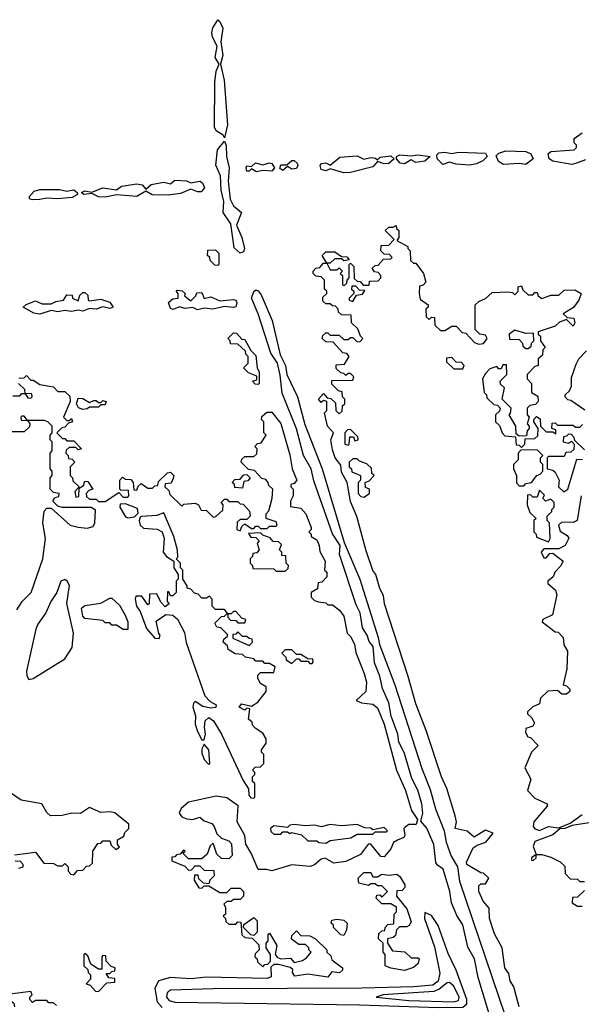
# Model space of a CAD drawing. Extents: x 2386423 to 2568864, y 578392 to 761999.
# Tile 407 of 454: x 2478835 to 2481331, y 737583 to 741963. Entities that reach past the tile are written whole.
import ezdxf

# ---------------------------------------------------------------- set-up
doc = ezdxf.new("R2010")
doc.units = 0

msp = doc.modelspace()

# ---------------------------------------------------------------- linework, layer by layer
at = {"layer": '0CON05XD'}
for points in [[(2479745, 741437.5), (2479739.5, 741449.5), (2479708.4, 741468.4), (2479700.4, 741485), (2479702, 741685), (2479708.9, 741735), (2479722, 741765), (2479703.5, 741795), (2479712.1, 741845), (2479692.3, 741885), (2479689.1, 741905), (2479693.1, 741926.9), (2479715, 741963.3), (2479725, 741956), (2479738.3, 741925), (2479728.8, 741865), (2479737.4, 741805), (2479726.9, 741765), (2479744, 741695), (2479757.9, 741495), (2479745, 741437.5)], [(2481289.3, 741319.3), (2481205, 741334), (2481188.8, 741345), (2481183.6, 741366.4), (2481195, 741377.5), (2481300, 741385), (2481310, 741395), (2481310, 741405), (2481300, 741415), (2481300, 741435), (2481335, 741460)], [(2479815, 740924.5), (2479788, 740948), (2479773.8, 741055), (2479739.2, 741105), (2479742.9, 741155), (2479730.9, 741205), (2479728.2, 741268.2), (2479706.9, 741316.9), (2479714.6, 741385), (2479745, 741423.3), (2479753.3, 741403.2), (2479754.3, 741355), (2479766.7, 741305), (2479760.9, 741245), (2479770.8, 741165), (2479784.7, 741135), (2479820.4, 741105), (2479798.7, 741048.7), (2479822.1, 740995), (2479834.3, 740945.7), (2479829.7, 740930.3), (2479815, 740924.5)], [(2480275, 741282.5), (2480215, 741300), (2480195, 741291.2), (2480175, 741297.5), (2480170, 741315), (2480176.2, 741323.8), (2480195, 741326), (2480215, 741316.7), (2480258.3, 741351.7), (2480335, 741357.5), (2480365, 741343.3), (2480395, 741350), (2480417, 741347), (2480425, 741340), (2480437.5, 741352.5), (2480485, 741357.5), (2480500, 741345), (2480475.8, 741324.2), (2480455, 741322), (2480425, 741332.5), (2480405, 741308.8), (2480305, 741283.3), (2480275, 741282.5)], [(2480545, 741321.4), (2480526.7, 741325), (2480510, 741345), (2480510, 741355), (2480525, 741362.5), (2480575, 741357.5), (2480605, 741362.5), (2480660, 741355), (2480635, 741333.3), (2480595, 741328.8), (2480575, 741340), (2480545, 741321.4)], [(2480835, 741315.8), (2480775, 741320.8), (2480745, 741330), (2480715, 741318.8), (2480690, 741345), (2480688.3, 741361.7), (2480698.3, 741371.7), (2480725, 741373.3), (2480755, 741367.5), (2480785, 741373.3), (2480905, 741370), (2480912.5, 741355), (2480893.3, 741335), (2480865, 741322), (2480835, 741315.8)], [(2481085, 741318.8), (2481055, 741323.3), (2480985, 741318.8), (2480962.7, 741332.7), (2480952.5, 741357.5), (2480965, 741370), (2480995, 741380), (2481085, 741377.5), (2481106.4, 741366.4), (2481117.5, 741345), (2481085, 741318.8)], [(2479887, 741287), (2479865, 741300), (2479855, 741290), (2479845, 741290), (2479841.2, 741305), (2479845, 741312.5), (2479865, 741310), (2479883.6, 741326.4), (2479915, 741317.5), (2479945, 741326.7), (2479955, 741323.3), (2479967.5, 741305), (2479955, 741290), (2479915, 741292.5), (2479887, 741287)], [(2480005, 741292.5), (2479991.2, 741301.2), (2479995, 741317.5), (2480021.7, 741318.3), (2480045, 741336.7), (2480055, 741336.7), (2480068.8, 741325), (2480071.2, 741315), (2480065, 741301.2), (2480045, 741298.8), (2480025, 741310), (2480005, 741292.5)], [(2481350, 741340), (2481305, 741323.8), (2481289.3, 741319.3)], [(2479215, 741174.4), (2479185.5, 741175.5), (2479155, 741190), (2479120, 741185), (2479110, 741195), (2479125, 741202.5), (2479155, 741196.7), (2479205, 741216), (2479265, 741206.7), (2479287.5, 741222.5), (2479355, 741232.9), (2479378.6, 741228.6), (2479395, 741210), (2479419.2, 741230.8), (2479475, 741240), (2479505, 741232.5), (2479525, 741250), (2479576.4, 741246.4), (2479595, 741237.5), (2479635, 741245.7), (2479647.2, 741237.2), (2479656.7, 741215), (2479641.7, 741198.3), (2479625, 741198), (2479595, 741210), (2479549.2, 741190.8), (2479495, 741182.5), (2479424, 741184), (2479395, 741200), (2479355, 741177.5), (2479265, 741183.8), (2479215, 741174.4)], [(2478891.7, 741161.7), (2478880, 741165), (2478877.5, 741175), (2478900, 741200), (2478925, 741208.6), (2479011.7, 741208.3), (2479045, 741201.2), (2479075, 741206.2), (2479090, 741195), (2479092.5, 741185), (2479067.7, 741172.3), (2479004.2, 741165.8), (2478955, 741170), (2478925, 741164), (2478891.7, 741161.7)], [(2481055, 737572.5), (2481030.8, 737660.8), (2481015, 737687.5), (2481009.7, 737719.7), (2480991.4, 737745), (2480980, 737835), (2480945, 737897.5), (2480923.8, 737965), (2480921.7, 738011.7), (2480895, 738042.5), (2480876.2, 738085), (2480875, 738110), (2480885, 738120), (2480905, 738120), (2480920, 738145), (2480897, 738167), (2480885, 738167.5), (2480822, 738205), (2480820.8, 738215), (2480851.2, 738278.8), (2480868.3, 738291.7), (2480906.7, 738305), (2480940, 738345), (2480905, 738357.5), (2480855, 738327.5), (2480824, 738354), (2480770, 738365), (2480776.2, 738395), (2480771.2, 738421.2), (2480733.4, 738543.4), (2480710, 738595), (2480641.5, 738801.5), (2480595, 738920), (2480561.9, 739041.9), (2480456.7, 739365), (2480451.7, 739401.7), (2480435, 739432.5), (2480417.5, 739495), (2480405, 739513.3), (2480375, 739600), (2480333.3, 739753.3), (2480305, 739820), (2480290, 739905), (2480265, 739950), (2480261.7, 739981.7), (2480237.5, 740015), (2480225, 740050), (2480217.5, 740095), (2480230, 740125), (2480202.5, 740155), (2480190, 740215), (2480200, 740225), (2480200, 740265), (2480185, 740270), (2480175, 740260), (2480162.5, 740275), (2480185, 740300), (2480201.7, 740281.7), (2480218.3, 740278.3), (2480238.3, 740258.3), (2480240, 740225), (2480255, 740210), (2480268.3, 740221.7), (2480270, 740245), (2480280, 740255), (2480280, 740275), (2480270, 740285), (2480268.3, 740308.3), (2480251.7, 740311.7), (2480221.7, 740341.7), (2480221.7, 740358.3), (2480315, 740360), (2480320, 740375), (2480305, 740390), (2480295, 740390), (2480285, 740380), (2480275, 740390), (2480261.7, 740391.7), (2480241.7, 740411.7), (2480241.7, 740428.3), (2480278.3, 740431.7), (2480300, 740465), (2480288.3, 740478.3), (2480271.7, 740481.7), (2480228.3, 740528.3), (2480195, 740530), (2480180, 740545), (2480181.7, 740558.3), (2480195, 740570), (2480205, 740570), (2480215, 740560), (2480255, 740560), (2480275, 740540), (2480295, 740540), (2480305, 740550), (2480315, 740550), (2480335, 740530), (2480348.3, 740531.7), (2480360, 740545), (2480350, 740555), (2480338.3, 740588.3), (2480310, 740615), (2480308.3, 740648.3), (2480265, 740650), (2480251.7, 740661.7), (2480250, 740675), (2480238.3, 740688.3), (2480225, 740690), (2480215, 740700), (2480195, 740700), (2480181.7, 740711.7), (2480181.7, 740728.3), (2480200, 740745), (2480200, 740755), (2480190, 740765), (2480190, 740805), (2480175, 740820), (2480151.7, 740821.7), (2480140, 740835), (2480140, 740845), (2480151.7, 740858.3), (2480168.3, 740861.7), (2480185, 740880), (2480200, 740880), (2480215, 740850), (2480245, 740850), (2480255, 740860), (2480270, 740845), (2480260, 740835), (2480270, 740825), (2480270, 740785), (2480275, 740780), (2480288.3, 740791.7), (2480290, 740805), (2480300, 740815), (2480300, 740875), (2480305, 740880), (2480320, 740865), (2480321.7, 740811.7), (2480335, 740800), (2480348.3, 740798.3), (2480361.7, 740781.7), (2480388.3, 740781.7), (2480390, 740800), (2480428.3, 740801.7), (2480440, 740815), (2480440, 740825), (2480428.3, 740838.3), (2480411.7, 740841.7), (2480401.7, 740858.3), (2480415, 740870), (2480428.3, 740871.7), (2480451.7, 740898.3), (2480485, 740900), (2480490, 740905), (2480478.3, 740918.3), (2480455, 740920), (2480440, 740935), (2480441.7, 740958.3), (2480475, 740960), (2480500, 740985), (2480460, 741025), (2480475, 741040), (2480495, 741040), (2480508.3, 741048.3), (2480510, 741035), (2480520, 741025), (2480520, 740995), (2480511.7, 740981.7), (2480560, 740955), (2480560, 740945), (2480570, 740935), (2480571.7, 740891.7), (2480585, 740880), (2480595, 740880), (2480630, 740835), (2480640, 740795), (2480628.3, 740781.7), (2480611.7, 740778.3), (2480610, 740745), (2480615, 740720), (2480650, 740695), (2480650, 740685), (2480640, 740675), (2480641.7, 740641.7), (2480655, 740630), (2480665, 740640), (2480678.3, 740638.3), (2480680, 740605), (2480705, 740580), (2480725, 740580), (2480755, 740600), (2480775, 740600), (2480801.7, 740571.7), (2480818.3, 740568.3), (2480857, 740527)], [(2479715, 740870), (2479701.7, 740871.7), (2479681.7, 740891.7), (2479680, 740905), (2479670, 740915), (2479671.7, 740938.3), (2479705, 740940), (2479720, 740925), (2479720, 740875), (2479715, 740870)], [(2480215, 740880), (2480200, 740880), (2480180, 740915), (2480195, 740930), (2480235, 740930), (2480265, 740910), (2480288.3, 740908.3), (2480300, 740895), (2480275, 740890), (2480265, 740900), (2480235, 740900), (2480215, 740880)], [(2478925, 740653.3), (2478898.3, 740658.3), (2478850, 740685), (2478863, 740697), (2478905, 740713.3), (2478935, 740700), (2478975, 740698.8), (2478995, 740710), (2479030, 740715), (2479045, 740740), (2479068.3, 740738.3), (2479070, 740725), (2479095, 740713.3), (2479101.7, 740738.3), (2479115, 740750), (2479125, 740750), (2479138.3, 740738.3), (2479140, 740715), (2479145, 740712.5), (2479195, 740720), (2479235, 740706.2), (2479250, 740685), (2479235, 740678), (2479205, 740686.7), (2479175, 740676.2), (2479145, 740678.8), (2479115, 740666.2), (2479095, 740671.2), (2479065, 740665.8), (2479035, 740670), (2479005, 740663.3), (2478975, 740670), (2478925, 740653.3)], [(2479625, 740673.3), (2479605, 740682.5), (2479568.3, 740678.3), (2479545, 740686.7), (2479516.4, 740673.6), (2479505, 740678.8), (2479496, 740705), (2479515, 740721.2), (2479540, 740725), (2479540, 740745), (2479530, 740755), (2479535, 740760), (2479557.5, 740757.5), (2479570, 740745), (2479567.5, 740735), (2479595, 740712.5), (2479617.5, 740735), (2479621.7, 740748.3), (2479645, 740750), (2479655, 740723.8), (2479685, 740731.2), (2479725, 740712.5), (2479785, 740719.2), (2479795.5, 740715.5), (2479800.8, 740705), (2479795, 740686.7), (2479785, 740682.5), (2479745, 740687.5), (2479693.9, 740676.1), (2479655, 740680), (2479625, 740673.3)], [(2480931.1, 737511.1), (2480872.4, 737702.4), (2480856.9, 737785), (2480827.3, 737837.3), (2480805, 737937.5), (2480778, 737978), (2480754.5, 738034.5), (2480747.1, 738085), (2480717.8, 738185), (2480692.1, 738202.1), (2480684.4, 738214.4), (2480675, 738293.8), (2480645, 738366.7), (2480618.3, 738398.3), (2480626.7, 738433.3), (2480623.1, 738475), (2480605, 738536.2), (2480578.2, 738588.2), (2480545, 738698.8), (2480520.8, 738750.8), (2480515.4, 738785), (2480486, 738865), (2480475.5, 738925), (2480448.1, 738988.1), (2480435, 739043.8), (2480411.9, 739101.9), (2480405.6, 739175), (2480388, 739198), (2480380, 739225), (2480358.5, 739258.5), (2480348.2, 739325), (2480330, 739360), (2480256.6, 739585), (2480259.4, 739625), (2480225.9, 739675.9), (2480142.5, 739912.5), (2480130, 739965), (2480095.8, 740025), (2480065, 740144), (2480001.3, 740301.3), (2479992.6, 740382.6), (2479980.4, 740435), (2479950.5, 740480.5), (2479895, 740654.2), (2479864.6, 740725), (2479875, 740754.5), (2479885, 740761.8), (2479895, 740757.5), (2479908.8, 740738.8), (2479957.2, 740625), (2479993.2, 740473.2), (2480017.1, 740425), (2480021.8, 740385), (2480069, 740285), (2480102.9, 740162.9), (2480179.8, 739965), (2480277.6, 739637.6), (2480346.2, 739475), (2480428.7, 739215), (2480433.5, 739183.5), (2480502.3, 739005), (2480622.3, 738632.3), (2480659.6, 738539.6), (2480683.6, 738453.6), (2480721.1, 738355), (2480729.8, 738305), (2480752.6, 738242.6), (2480781.2, 738195), (2480789.1, 738130.9), (2480992.7, 737532.7)], [(2480315, 740710), (2480331.7, 740738.3), (2480358.3, 740741.7), (2480368.3, 740758.3), (2480345, 740760), (2480328.3, 740778.3), (2480311.7, 740778.3), (2480310, 740765), (2480320, 740755), (2480320, 740745), (2480300, 740725), (2480300, 740715), (2480315, 740710)], [(2480857, 740527), (2480875, 740520), (2480897, 740523), (2480912.5, 740545), (2480905, 740560), (2480880, 740565), (2480860, 740585), (2480860, 740695), (2480875, 740710), (2480905, 740722.5), (2480935, 740750), (2481005, 740752.5), (2481025, 740750), (2481035, 740740), (2481050, 740755), (2481050, 740775), (2481065, 740780), (2481071.7, 740761.7), (2481095, 740740), (2481115, 740740), (2481125, 740750), (2481135, 740750), (2481140, 740735), (2481155, 740722.5), (2481195, 740737.5), (2481231.7, 740738.3), (2481255, 740760), (2481301.7, 740761.7), (2481330, 740745), (2481320, 740715), (2481296.4, 740683.6), (2481250, 740655), (2481268.3, 740638.3), (2481297.5, 740635), (2481302.5, 740615), (2481295, 740600), (2481265, 740630), (2481235, 740617.5), (2481215, 740600), (2481140, 740575), (2481140, 740565), (2481150, 740555), (2481150, 740535), (2481170, 740505), (2481160, 740495), (2481158.3, 740471.7), (2481140, 740455), (2481140, 740425), (2481125, 740420), (2481090, 740385), (2481090, 740365), (2481110, 740345), (2481110, 740305), (2481138.3, 740288.3), (2481140, 740265), (2481128.3, 740251.7), (2481103, 740247), (2481090, 740235), (2481090, 740205), (2481100, 740195), (2481090, 740165), (2481100, 740155), (2481100, 740145), (2481090, 740135), (2481088.3, 740111.7), (2481055, 740110), (2481041.7, 740121.7), (2481040, 740155), (2481010, 740205), (2481017, 740213), (2481020, 740235), (2480980, 740275), (2480990, 740325), (2480971.7, 740341.7), (2480970, 740355), (2481000, 740385), (2480998.3, 740428.3), (2480981.7, 740428.3), (2480975, 740410), (2480965, 740410), (2480955, 740420), (2480925, 740410), (2480905, 740390), (2480892.5, 740365), (2480900, 740305), (2480910, 740295), (2480911.7, 740281.7), (2480941.7, 740251.7), (2480958.3, 740248.3), (2480970, 740235), (2480968.3, 740221.7), (2480950, 740205), (2480950, 740175), (2480968.3, 740158.3), (2480980, 740125), (2480991.7, 740111.7), (2481038.3, 740108.3), (2481041.7, 740071.7), (2481055, 740070), (2481065, 740060), (2481080, 740075), (2481081.7, 740098.3), (2481125, 740100), (2481138.3, 740111.7), (2481140, 740145), (2481120, 740175), (2481120, 740185), (2481131.7, 740198.3), (2481148.3, 740188.3), (2481150, 740155), (2481175, 740130), (2481205, 740130), (2481218.3, 740121.7), (2481218.3, 740138.3), (2481200, 740145), (2481201.7, 740168.3), (2481215, 740170), (2481225, 740160), (2481295, 740160), (2481305, 740150), (2481325, 740150), (2481337, 740163)], [(2479895, 740340), (2479881.7, 740341.7), (2479870, 740355), (2479888.3, 740361.7), (2479888.3, 740378.3), (2479851.7, 740391.7), (2479830, 740415), (2479850, 740435), (2479850, 740465), (2479840, 740475), (2479838.3, 740488.3), (2479805, 740520), (2479771.7, 740521.7), (2479770, 740535), (2479760, 740545), (2479785, 740570), (2479798.3, 740568.3), (2479821.7, 740541.7), (2479835, 740540), (2479861.7, 740491.7), (2479885, 740470), (2479890, 740415), (2479900, 740395), (2479900, 740345), (2479895, 740340)], [(2481095, 740500), (2481108.3, 740511.7), (2481110, 740525), (2481120, 740535), (2481118.3, 740568.3), (2481085, 740567.5), (2481035, 740582.5), (2481010, 740565), (2481011.7, 740541.7), (2481055, 740540), (2481070, 740525), (2481071.7, 740511.7), (2481085, 740500), (2481095, 740500)], [(2481347, 740227), (2481285, 740270), (2481271.7, 740271.7), (2481260, 740285), (2481260, 740295), (2481278.3, 740311.7), (2481287, 740333), (2481288.3, 740371.7), (2481308.3, 740431.7), (2481320, 740455), (2481355, 740490)], [(2480805, 740410), (2480810, 740425), (2480798.3, 740438.3), (2480775, 740440), (2480755, 740460), (2480731.7, 740458.3), (2480731.7, 740441.7), (2480765, 740410), (2480805, 740410)], [(2478831.7, 740368.3), (2478855, 740370), (2478865, 740380), (2478885, 740360), (2478895, 740360), (2478925, 740340), (2478985, 740330), (2479005, 740310), (2479035, 740310), (2479058.3, 740288.3), (2479060, 740265), (2479030, 740195), (2479045, 740180), (2479055, 740180), (2479065, 740190), (2479070, 740175), (2479051.7, 740168.3), (2479035, 740150), (2479021.7, 740148.3), (2479000, 740125), (2479025, 740100), (2479035, 740100), (2479045, 740090), (2479075, 740090), (2479110, 740055), (2479095, 740050), (2479085, 740060), (2479055, 740060), (2479041.7, 740048.3), (2479040, 740035), (2479050, 740025), (2479051.7, 740011.7), (2479068.3, 740008.3), (2479080, 739995), (2479070, 739985), (2479060, 739975), (2479060, 739935), (2479070, 739925), (2479071.7, 739911.7), (2479100, 739885), (2479080, 739865), (2479085, 739840), (2479098.3, 739841.7), (2479100, 739880), (2479118.3, 739891.7), (2479125, 739910), (2479138.3, 739908.3), (2479160, 739875), (2479141.7, 739868.3), (2479130, 739855), (2479131.7, 739841.7), (2479145, 739830), (2479175, 739830), (2479185, 739820), (2479215, 739820), (2479275, 739860), (2479295, 739840), (2479315, 739840), (2479320, 739845), (2479318.3, 739868.3), (2479285, 739870), (2479280, 739875), (2479280, 739915), (2479291.7, 739928.3), (2479305, 739920), (2479328.3, 739918.3), (2479340, 739905), (2479341.7, 739871.7), (2479355, 739870), (2479361.7, 739888.3), (2479375, 739900), (2479405, 739880), (2479425, 739880), (2479435, 739890), (2479448.3, 739891.7), (2479451.7, 739908.3), (2479491.7, 739948.3), (2479505, 739950), (2479520, 739935), (2479517, 739923), (2479508.3, 739901.7), (2479481.7, 739898.3), (2479480, 739885), (2479498.3, 739868.3), (2479501.7, 739851.7), (2479555, 739800), (2479565, 739807.5), (2479615, 739812.5), (2479630, 739805), (2479641.7, 739781.7), (2479665, 739780), (2479695, 739750), (2479706.7, 739753.3), (2479738.3, 739781.7), (2479740, 739805), (2479730, 739815), (2479745, 739830), (2479755, 739830), (2479765, 739820), (2479805, 739820), (2479815, 739810), (2479828.3, 739808.3), (2479857, 739777), (2479860, 739755), (2479845, 739740), (2479815, 739740), (2479801.7, 739728.3), (2479800, 739695), (2479815, 739690), (2479821.7, 739708.3), (2479835, 739720), (2479865, 739700), (2479875, 739700), (2479885, 739710), (2479895, 739710), (2479905, 739700), (2479935, 739700), (2479945, 739710), (2479975, 739710), (2479980, 739715), (2479975, 739730), (2479930, 739745), (2479930, 739765), (2479941.7, 739778.3), (2479957.5, 739835), (2479960, 739875), (2479941.7, 739891.7), (2479940, 739905), (2479928.3, 739918.3), (2479911.7, 739921.7), (2479878.3, 739958.3), (2479851.7, 739961.7), (2479820, 739995), (2479821.7, 740008.3), (2479835, 740020), (2479875, 740020), (2479888.3, 740031.7), (2479890, 740055), (2479880, 740065), (2479891.7, 740078.3), (2479908.3, 740081.7), (2479930, 740115), (2479920, 740125), (2479920, 740175), (2479910, 740185), (2479911.7, 740198.3), (2479933, 740217), (2479955, 740217.5), (2479995, 740166.7), (2480035, 740027.5), (2480046.7, 739965), (2480066.7, 739915), (2480055, 739900), (2480040, 739895), (2480040, 739885), (2480050, 739875), (2480050, 739845), (2480038.3, 739821.7), (2480038.3, 739798.3), (2480085, 739790), (2480107.5, 739765), (2480130, 739705), (2480130, 739695), (2480120, 739685), (2480130, 739675), (2480130, 739665), (2480155, 739650), (2480166.7, 739625), (2480168.3, 739598.3), (2480192.5, 739555), (2480190, 739515), (2480200, 739505), (2480200, 739485), (2480178.3, 739461.7), (2480161.7, 739458.3), (2480158.3, 739431.7), (2480130, 739415), (2480130, 739395), (2480145, 739380), (2480163, 739373), (2480195, 739370), (2480205, 739360), (2480225, 739360), (2480256.4, 739336.4), (2480275, 739310), (2480290, 739235), (2480305, 739220), (2480322.5, 739185), (2480328.3, 739148.3), (2480366.2, 739055), (2480375.9, 739015.9), (2480373.3, 738975), (2480330, 738935), (2480353.9, 738923.9), (2480405, 738918), (2480425, 738902.5), (2480455, 738830), (2480509.2, 738625), (2480550, 738535), (2480576.2, 738445), (2480602.5, 738405), (2480597.5, 738382.5), (2480565, 738383.8), (2480548.3, 738371.7), (2480542.5, 738365), (2480547.5, 738335), (2480542.5, 738325), (2480513.8, 738313.8), (2480496.8, 738303.2), (2480485.3, 738274.7), (2480455, 738238.8), (2480440.8, 738240.8), (2480395.9, 738295.9), (2480385, 738296.7), (2480349.5, 738250.5), (2480285, 738218), (2480231.7, 738211.7), (2480193.3, 738233.3), (2480175, 738229.2), (2480145, 738203.8), (2480126.4, 738196.4), (2480045, 738204), (2479955, 738176.7), (2479933, 738183), (2479895, 738182.5), (2479864.5, 738255), (2479840, 738295), (2479835.6, 738335), (2479801.4, 738395), (2479806.2, 738466.2), (2479755, 738501.5), (2479708.8, 738508.8), (2479585, 738482.9), (2479552, 738455), (2479543.6, 738433.6), (2479555, 738416.7), (2479577.7, 738407.7), (2479603.8, 738406.2), (2479635, 738416), (2479655, 738400), (2479688.3, 738388.3), (2479700, 738375), (2479711.7, 738341.7), (2479731.7, 738321.7), (2479765, 738310), (2479777, 738297), (2479780, 738245), (2479765, 738230), (2479731.7, 738231.7), (2479711.7, 738251.7), (2479695, 738300), (2479681.7, 738288.3), (2479668.3, 738251.7), (2479645, 738230), (2479585, 738230), (2479560, 738255), (2479570, 738265), (2479565, 738270), (2479548.3, 738251.7), (2479531.7, 738248.3)], [(2478805, 740290), (2478835, 740290), (2478845, 740300), (2478860, 740300), (2478871.7, 740281.7), (2478885, 740280), (2478890, 740285), (2478888.3, 740298.3), (2478860, 740300), (2478858.3, 740318.3), (2478830, 740345)], [(2479115, 740230), (2479097, 740237), (2479087.5, 740255), (2479095, 740280), (2479115, 740277.5), (2479145, 740260), (2479165, 740270), (2479175, 740270), (2479185, 740260), (2479195, 740260), (2479205, 740270), (2479220, 740265), (2479215, 740250), (2479195, 740250), (2479185, 740240), (2479145, 740240), (2479135, 740232.5), (2479115, 740230)], [(2478821.9, 739338.1), (2478845.7, 739375), (2478885.2, 739414.8), (2478938, 739565), (2478950, 739655), (2478938, 739725), (2478943, 739777), (2478955, 739790), (2478975, 739790), (2479058.8, 739715), (2479095, 739705.5), (2479135, 739700.9), (2479161.2, 739708.8), (2479169.4, 739725), (2479171.7, 739781.7), (2479153, 739793), (2479023.6, 739793.6), (2479005, 739800), (2478981.7, 739821.7), (2478991.7, 739838.3), (2479008.3, 739841.7), (2479010, 739855), (2478985, 739860), (2478970, 739875), (2478970, 739925), (2478980, 739935), (2478980, 739955), (2478970, 739965), (2478970, 740035), (2478980, 740045), (2478980, 740085), (2478970, 740095), (2478970, 740115), (2478980, 740125), (2478980, 740155), (2478960, 740175), (2478945, 740180), (2478870, 740180), (2478855, 740200), (2478845, 740200), (2478840, 740195), (2478841.7, 740181.7), (2478870, 740180), (2478880, 740165), (2478878.3, 740151.7), (2478855, 740130), (2478795, 740130)], [(2480295, 740070), (2480300, 740075), (2480301.7, 740108.3), (2480318.3, 740108.3), (2480325, 740090), (2480340, 740095), (2480338.3, 740108.3), (2480305, 740140), (2480291.7, 740138.3), (2480280, 740125), (2480280, 740075), (2480295, 740070)], [(2481345, 740050), (2481301.7, 740091.7), (2481300, 740105), (2481288.3, 740118.3), (2481275, 740120), (2481265, 740110), (2481251.7, 740108.3), (2481250, 740085), (2481275, 740080), (2481288.3, 740088.3), (2481300, 740075), (2481298.3, 740051.7), (2481285, 740040), (2481261.7, 740038.3), (2481255, 740020), (2481185, 740020), (2481180, 740015), (2481180, 739965), (2481205, 739960), (2481215, 739950), (2481232.5, 739915), (2481230, 739885), (2481253.6, 739863.6), (2481271.2, 739875), (2481311.7, 740008.3), (2481337, 740007)], [(2481075, 739890), (2481085, 739900), (2481110, 739905), (2481133.6, 739936.4), (2481148.3, 739941.7), (2481160, 739955), (2481160, 739985), (2481150, 739995), (2481150, 740015), (2481160, 740025), (2481135, 740050), (2481061.7, 740048.3), (2481050, 740035), (2481050, 740005), (2481030, 739985), (2481030, 739965), (2481042.5, 739935), (2481043, 739903), (2481055, 739890), (2481075, 739890)], [(2480365, 739840), (2480390, 739855), (2480390, 739875), (2480371.7, 739881.7), (2480370, 739905), (2480388.3, 739911.7), (2480410, 739935), (2480400, 739945), (2480398.3, 739968.3), (2480378.3, 739988.3), (2480345, 740000), (2480335, 740010), (2480315, 740010), (2480300, 739995), (2480300, 739975), (2480310, 739965), (2480311.7, 739951.7), (2480350, 739935), (2480350, 739915), (2480340, 739905), (2480340, 739855), (2480351.7, 739841.7), (2480365, 739840)], [(2479825, 739880), (2479791.7, 739881.7), (2479790, 739895), (2479780, 739905), (2479791.7, 739918.3), (2479815, 739920), (2479831.7, 739938.3), (2479845, 739940), (2479860, 739925), (2479848.3, 739911.7), (2479831.7, 739908.3), (2479825, 739880)], [(2481185, 739640), (2481192.5, 739655), (2481190, 739725), (2481180, 739735), (2481180, 739755), (2481200, 739775), (2481200, 739785), (2481210, 739795), (2481210, 739815), (2481195, 739830), (2481171.7, 739821.7), (2481160, 739835), (2481168.3, 739848.3), (2481145, 739870), (2481135, 739840), (2481115, 739840), (2481105, 739850), (2481091.7, 739848.3), (2481090, 739805), (2481101.7, 739771.7), (2481130, 739745), (2481120, 739735), (2481120, 739685), (2481130, 739675), (2481131.7, 739661.7), (2481185, 739640)], [(2481331.2, 739845), (2481313.3, 739735), (2481295, 739726.2), (2481245, 739728.8), (2481230, 739715), (2481237.7, 739687.7), (2481268.8, 739668.8), (2481276.4, 739656.4), (2481258.8, 739625), (2481230.7, 739609.3), (2481165, 739610), (2481152.5, 739595), (2481165, 739570), (2481175, 739570), (2481191.7, 739588.3), (2481205, 739590), (2481250, 739555), (2481238.3, 739531.7), (2481213.8, 739506.2), (2481206.7, 739485), (2481182.5, 739465), (2481182.5, 739455), (2481216.7, 739425), (2481222.5, 739405), (2481203.8, 739316.2), (2481160, 739295), (2481157.5, 739285), (2481215, 739240), (2481228.3, 739238.3), (2481250, 739215), (2481253, 739183), (2481270, 739155), (2481267.5, 739075), (2481250, 739005), (2481265, 739000), (2481280, 738985), (2481280, 738975), (2481265, 738962.5), (2481245, 738962.5), (2481225, 738980), (2481183, 738977), (2481150, 738945), (2481145, 738920), (2481115, 738906.7), (2481092.5, 738885), (2481092.5, 738875), (2481109.3, 738859.3), (2481122.5, 738835), (2481115, 738820), (2481085, 738810), (2481083, 738793), (2481093.6, 738773.6), (2481105, 738770), (2481140, 738735), (2481110, 738705), (2481080, 738635), (2481107.5, 738585), (2481092.5, 738535), (2481125, 738500), (2481180, 738475), (2481180, 738465), (2481120, 738395), (2481116.7, 738375), (2481123.9, 738363.9), (2481145, 738356.2), (2481185, 738374.3), (2481231.7, 738368.3), (2481281.2, 738388.8), (2481335, 738428.1)], [(2479315, 739747.5), (2479345, 739752.5), (2479361.7, 739768.3), (2479358.3, 739788.3), (2479305, 739810), (2479281.7, 739808.3), (2479280, 739795), (2479305, 739752.5), (2479315, 739747.5)], [(2479875, 738500), (2479880, 738505), (2479880, 738565), (2479870, 738575), (2479870, 738595), (2479880, 738605), (2479880, 738615), (2479870, 738625), (2479881.7, 738638.3), (2479905, 738640), (2479920, 738655), (2479920, 738695), (2479910, 738705), (2479910, 738715), (2479930, 738745), (2479930, 738765), (2479915, 738790), (2479881.7, 738811.7), (2479870, 738825), (2479868.3, 738838.3), (2479851.7, 738851.7), (2479858.3, 738898.3), (2479845, 738900), (2479835, 738892.5), (2479810, 738905), (2479820.7, 738919.3), (2479865, 738910), (2479893, 738927), (2479930, 738975), (2479930, 738995), (2479905, 739010), (2479893, 739033), (2479893, 739047), (2479905, 739060), (2479965, 739060), (2479970, 739085), (2479945, 739100), (2479925, 739100), (2479915, 739110), (2479885, 739110), (2479875, 739120), (2479838.3, 739128.3), (2479825, 739140), (2479793, 739143), (2479761.7, 739161.7), (2479758.3, 739178.3), (2479740, 739195), (2479741.7, 739208.3), (2479758.3, 739221.7), (2479758.3, 739228.3), (2479728.3, 739258.3), (2479711.7, 739261.7), (2479701.7, 739278.3), (2479731.7, 739308.3), (2479745, 739310), (2479755, 739320), (2479760, 739320), (2479760, 739305), (2479771.7, 739291.7), (2479795, 739290), (2479805, 739280), (2479835, 739280), (2479840, 739295), (2479821.7, 739301.7), (2479795, 739330), (2479785, 739330), (2479775, 739320), (2479760, 739320), (2479745, 739340), (2479705, 739340), (2479690, 739355), (2479690, 739385), (2479678.3, 739398.3), (2479665, 739390), (2479645, 739390), (2479628.3, 739408.3), (2479611.7, 739411.7), (2479595, 739430), (2479580, 739435), (2479580, 739445), (2479560, 739475), (2479560, 739515), (2479550, 739525), (2479550, 739545), (2479530, 739565), (2479537.5, 739572.5), (2479537, 739603), (2479520, 739665), (2479475, 739770), (2479445, 739757.5), (2479376.7, 739753.3), (2479370, 739750), (2479366.2, 739733.8), (2479370.8, 739715), (2479385, 739701.9), (2479446.6, 739696.6), (2479468, 739685), (2479477.1, 739655), (2479472.5, 739595), (2479487.5, 739575), (2479520, 739555), (2479520, 739525), (2479540, 739495), (2479540, 739475), (2479530, 739465), (2479530, 739415), (2479515, 739400), (2479505, 739400), (2479498.3, 739418.3), (2479491.7, 739418.3), (2479490, 739375), (2479500, 739365), (2479481.7, 739351.7), (2479461.7, 739371.7), (2479445, 739410), (2479411.7, 739408.3), (2479410, 739365), (2479405, 739360), (2479378.3, 739398.3), (2479351.7, 739398.3), (2479347.5, 739385), (2479354.5, 739355), (2479370, 739330), (2479398, 739255), (2479435, 739212.5), (2479455, 739210), (2479460, 739225), (2479453, 739233), (2479441.7, 739288.3), (2479485, 739317.5), (2479515, 739314), (2479535.9, 739295.9), (2479566.9, 739236.9), (2479575, 739193.3), (2479658, 738955), (2479680.9, 738930.9), (2479707.5, 738915), (2479706.1, 738903.9), (2479685, 738900), (2479648.5, 738908.5), (2479615, 738930), (2479607.1, 738922.9), (2479603.9, 738905), (2479616.8, 738866.8), (2479615, 738830), (2479625, 738796.7), (2479645, 738760), (2479655, 738760), (2479661.2, 738785), (2479655.8, 738815.8), (2479658.6, 738845), (2479675, 738858.6), (2479696.2, 738845), (2479732.5, 738785), (2479828.3, 738578.3), (2479851.7, 738541.7), (2479853, 738513), (2479861.7, 738501.7), (2479875, 738500)], [(2480015, 739510), (2480028.3, 739521.7), (2480030, 739535), (2480020, 739545), (2480018.3, 739578.3), (2480000, 739580), (2480000, 739595), (2479990, 739605), (2479998.3, 739628.3), (2479985, 739640), (2479961.7, 739641.7), (2479948.3, 739658.3), (2479915, 739670), (2479905, 739680), (2479851.7, 739678.3), (2479861.7, 739661.7), (2479885, 739660), (2479900, 739645), (2479890, 739635), (2479900, 739605), (2479888.3, 739591.7), (2479871.7, 739588.3), (2479870, 739575), (2479860, 739565), (2479860, 739545), (2479870, 739535), (2479871.7, 739521.7), (2479965, 739520), (2479975, 739510), (2480015, 739510)], [(2478875, 739028.1), (2478895, 739033.1), (2479035, 739120.8), (2479068.7, 739171.3), (2479074.4, 739235), (2479043.9, 739366.1), (2479055.7, 739445.7), (2479046.4, 739466.4), (2479035, 739472.5), (2479017.5, 739465), (2479000, 739415), (2478973.3, 739375), (2478951.2, 739325), (2478915.3, 739274.7), (2478907.4, 739252.6), (2478864.8, 739065), (2478866.2, 739045), (2478875, 739028.1)], [(2479315, 739250), (2479295, 739250), (2479265, 739270), (2479245, 739270), (2479235, 739280), (2479215, 739280), (2479205, 739290), (2479125, 739300), (2479115, 739310), (2479110, 739345), (2479125, 739357.5), (2479195, 739367.5), (2479235, 739390), (2479245, 739390), (2479278.8, 739358.8), (2479303.3, 739315), (2479316, 739285), (2479315, 739250)], [(2479855, 739180), (2479870, 739195), (2479868.3, 739208.3), (2479855, 739210), (2479845, 739220), (2479825, 739220), (2479805, 739240), (2479795, 739230), (2479781.7, 739228.3), (2479781.7, 739211.7), (2479855, 739180)], [(2480135, 739100), (2480140, 739105), (2480138.3, 739118.3), (2480115, 739120), (2480085, 739140), (2480065, 739140), (2480045, 739160), (2480015, 739160), (2480000, 739145), (2480018.3, 739128.3), (2480020, 739115), (2480045, 739100), (2480065, 739120), (2480075, 739120), (2480085, 739110), (2480115, 739110), (2480125, 739100), (2480135, 739100)], [(2479675, 738650), (2479680, 738655), (2479676.2, 738715), (2479655, 738740), (2479645, 738720), (2479645, 738700), (2479655, 738672.5), (2479675, 738650)], [(2478811.7, 738248.3), (2478905, 738260), (2478941.7, 738211.7), (2478985, 738210), (2479005, 738200), (2479025, 738200), (2479035, 738210), (2479050, 738195), (2479050, 738175), (2479061.7, 738161.7), (2479075, 738160), (2479091.7, 738178.3), (2479115, 738180), (2479131.7, 738198.3), (2479145, 738200), (2479158.3, 738211.7), (2479160, 738265), (2479181.7, 738298.3), (2479195, 738300), (2479205, 738310), (2479235, 738310), (2479241.7, 738291.7), (2479261.7, 738271.7), (2479278.3, 738281.7), (2479270, 738295), (2479270, 738315), (2479298.3, 738331.7), (2479301.7, 738348.3), (2479320, 738365), (2479320, 738385), (2479257.5, 738435), (2479235, 738440), (2479195, 738436.2), (2479145, 738459.2), (2479105, 738432), (2479066.4, 738433.6), (2479023, 738423), (2478972.3, 738422.3), (2478955, 738436), (2478933.1, 738475), (2478841.1, 738491.1), (2478793.8, 738523.8)], [(2480195, 738300), (2480215, 738312.5), (2480306.4, 738323.6), (2480335, 738340), (2480405, 738340), (2480415, 738350), (2480465, 738350), (2480470, 738355), (2480455, 738370), (2480405, 738360), (2480395, 738367.5), (2480368.3, 738368.3), (2480335, 738382.5), (2480265, 738376.7), (2480215, 738383.8), (2480175, 738373.3), (2480145, 738380), (2480105, 738376.7), (2480055, 738382.5), (2480035, 738380), (2480025, 738370), (2479965, 738377.5), (2479950, 738365), (2479951.7, 738351.7), (2479965, 738340), (2479995, 738340), (2480005, 738350), (2480025, 738350), (2480035, 738342.5), (2480045, 738347.5), (2480087, 738337), (2480115, 738310), (2480155, 738310), (2480165, 738302.5), (2480195, 738300)], [(2481395, 738395.6), (2481290.5, 738379.5), (2481257.5, 738365), (2481235.8, 738364.2), (2481205, 738336.7), (2481125, 738308), (2481116.7, 738285), (2481130, 738250), (2481110, 738235), (2481110, 738225), (2481117, 738223), (2481130, 738235), (2481130, 738250), (2481155, 738250), (2481195, 738237.5), (2481237, 738217), (2481258.3, 738198.3), (2481260, 738165), (2481281.7, 738141.7), (2481315, 738140), (2481325, 738130), (2481345, 738130)], [(2479531.7, 738248.3), (2479525, 738240), (2479511.7, 738238.3), (2479511.7, 738221.7), (2479568.3, 738198.3), (2479585, 738180), (2479598.3, 738181.7), (2479615, 738200), (2479635, 738200), (2479655, 738180), (2479698.3, 738178.3), (2479700, 738155), (2479680, 738135), (2479675, 738120), (2479651.7, 738121.7), (2479631.7, 738141.7), (2479628.3, 738158.3), (2479611.7, 738158.3), (2479610, 738135), (2479631.7, 738101.7), (2479645, 738100), (2479655, 738110), (2479675, 738110), (2479725, 738080), (2479755, 738080), (2479775, 738100), (2479815, 738100), (2479830, 738085), (2479830, 738065), (2479815, 738050), (2479785, 738050), (2479775, 738040), (2479755, 738040), (2479741.7, 738028.3), (2479750, 738015), (2479750, 737985), (2479740, 737975), (2479750, 737965), (2479751.7, 737951.7), (2479765, 737940), (2479795, 737940), (2479805, 737950), (2479818.3, 737948.3), (2479821.7, 737891.7), (2479835, 737880), (2479868.3, 737878.3), (2479898.3, 737848.3), (2479900, 737825), (2479881.7, 737808.3), (2479880, 737795), (2479890, 737785), (2479891.7, 737771.7), (2479915, 737750), (2479925, 737760), (2479938.3, 737761.7), (2479950, 737775), (2479950, 737805), (2479930, 737835), (2479930, 737855), (2479940, 737865), (2479940, 737895), (2479945, 737900), (2479977.5, 737845), (2479970, 737805), (2479981.2, 737791.2), (2479995.8, 737785.8), (2480039.3, 737789.3), (2480055, 737770), (2480091.7, 737778.3), (2480109.3, 737790.7), (2480130, 737815), (2480120, 737825), (2480120, 737835), (2480105, 737850), (2480075, 737850), (2480043, 737873), (2480045, 737890), (2480065, 737910), (2480085, 737890), (2480125, 737887.5), (2480150, 737875), (2480200, 737825), (2480200, 737815), (2480218.3, 737798.3), (2480221.7, 737781.7), (2480270, 737745), (2480270, 737735), (2480257, 737723), (2480221.7, 737728.3), (2480205, 737703.8), (2480115, 737717.5), (2480058.3, 737708.3), (2480047.5, 737725), (2480048.3, 737738.3), (2480037.5, 737747.5), (2479985, 737760), (2479965, 737760), (2479951.7, 737748.3), (2479952.5, 737705), (2479935, 737698.8), (2479663.9, 737703.9), (2479595, 737696.2), (2479505, 737702.5), (2479451.7, 737688.3), (2479435.9, 737654.1), (2479446.7, 737595), (2479468.6, 737568.6)], [(2478831.7, 738188.3), (2478850, 738195), (2478850, 738205), (2478838.3, 738218.3), (2478815, 738220)], [(2480545, 737734), (2480483.9, 737743.9), (2480460, 737755), (2480460, 737805), (2480450, 737815), (2480450, 737855), (2480430, 737875), (2480431.7, 737898.3), (2480445, 737910), (2480458.3, 737911.7), (2480460, 737925), (2480471.7, 737938.3), (2480498.3, 737941.7), (2480500, 737985), (2480510, 737995), (2480510, 738015), (2480485, 738030), (2480445, 738030), (2480420, 738055), (2480421.7, 738068.3), (2480435, 738070), (2480445, 738060), (2480470, 738085), (2480445, 738110), (2480425, 738110), (2480415, 738120), (2480395, 738120), (2480385, 738112.5), (2480341.7, 738121.7), (2480340, 738145), (2480365, 738170), (2480395, 738170), (2480405, 738150), (2480425, 738150), (2480445, 738162.5), (2480475, 738157.5), (2480511.7, 738161.7), (2480525, 738152.5), (2480547.5, 738115), (2480546.7, 738103.3), (2480535, 738090), (2480511.7, 738088.3), (2480510, 738065), (2480555, 738007.5), (2480575, 737950), (2480566.4, 737933.6), (2480555, 737927.5), (2480522.5, 737927.5), (2480510, 737915), (2480505, 737890), (2480495, 737880), (2480470, 737875), (2480470, 737855), (2480491.7, 737821.7), (2480547, 737817), (2480575, 737790), (2480605, 737790), (2480610, 737785), (2480606.7, 737765), (2480585, 737747.5), (2480545, 737734)], [(2481345, 738090), (2481315, 738060), (2481291.7, 738058.3), (2481290, 738035), (2481315, 738020), (2481335, 738020)], [(2480695, 737568.8), (2480805, 737571), (2480821.8, 737585), (2480822.2, 737605), (2480775.6, 737735.6), (2480739.4, 737809.4), (2480695, 737933.8), (2480665, 737978.8), (2480635, 737992.5), (2480633.8, 737965), (2480678.3, 737838.3), (2480702.4, 737722.4), (2480695, 737685.8), (2480670.9, 737669.1), (2480585, 737660.5), (2480355, 737654.6), (2479695, 737652.7), (2479505, 737645.8), (2479490.9, 737635), (2479487.8, 737615), (2479499.8, 737599.8), (2479525, 737592.5), (2480345, 737581.6), (2480695, 737568.8)], [(2479875, 737890), (2479861.7, 737891.7), (2479830, 737925), (2479831.7, 737938.3), (2479875, 737970), (2479890, 737955), (2479890, 737905), (2479875, 737890)], [(2480275, 737890), (2480261.7, 737891.7), (2480230, 737925), (2480230, 737935), (2480220, 737945), (2480221.7, 737958.3), (2480245, 737962.5), (2480275, 737957.5), (2480290, 737945), (2480287, 737913), (2480275, 737890)], [(2479185, 737640), (2479221.7, 737678.3), (2479258.3, 737681.7), (2479258.3, 737698.3), (2479231.7, 737701.7), (2479220, 737720), (2479235, 737720), (2479245, 737730), (2479258.3, 737731.7), (2479260, 737745), (2479241.7, 737751.7), (2479220, 737775), (2479218.3, 737798.3), (2479205, 737800), (2479200, 737795), (2479200, 737740), (2479185, 737740), (2479151.7, 737761.7), (2479138.3, 737798.3), (2479125, 737810), (2479120, 737805), (2479120, 737755), (2479138.3, 737738.3), (2479140, 737725), (2479150, 737715), (2479150, 737695), (2479130, 737675), (2479148.3, 737668.3), (2479171.7, 737641.7), (2479185, 737640)], [(2480765, 737594.5), (2480785, 737600.4), (2480788.6, 737615), (2480765, 737664.5), (2480745, 737680), (2480735, 737679.1), (2480699.3, 737650.7), (2480675, 737640.9), (2480450, 737625), (2480420, 737615), (2480565, 737600.7), (2480765, 737594.5)], [(2478998.3, 737578.3), (2478985, 737590), (2478965, 737590), (2478955, 737600), (2478905, 737600), (2478891.7, 737591.7), (2478880, 737605), (2478880, 737615), (2478890, 737625), (2478885, 737640), (2478791.7, 737628.3), (2478790, 737605), (2478808.3, 737588.3), (2478811.7, 737571.7)]]:
    msp.add_lwpolyline(points, dxfattribs=at)

doc.saveas('drawing.dxf')
